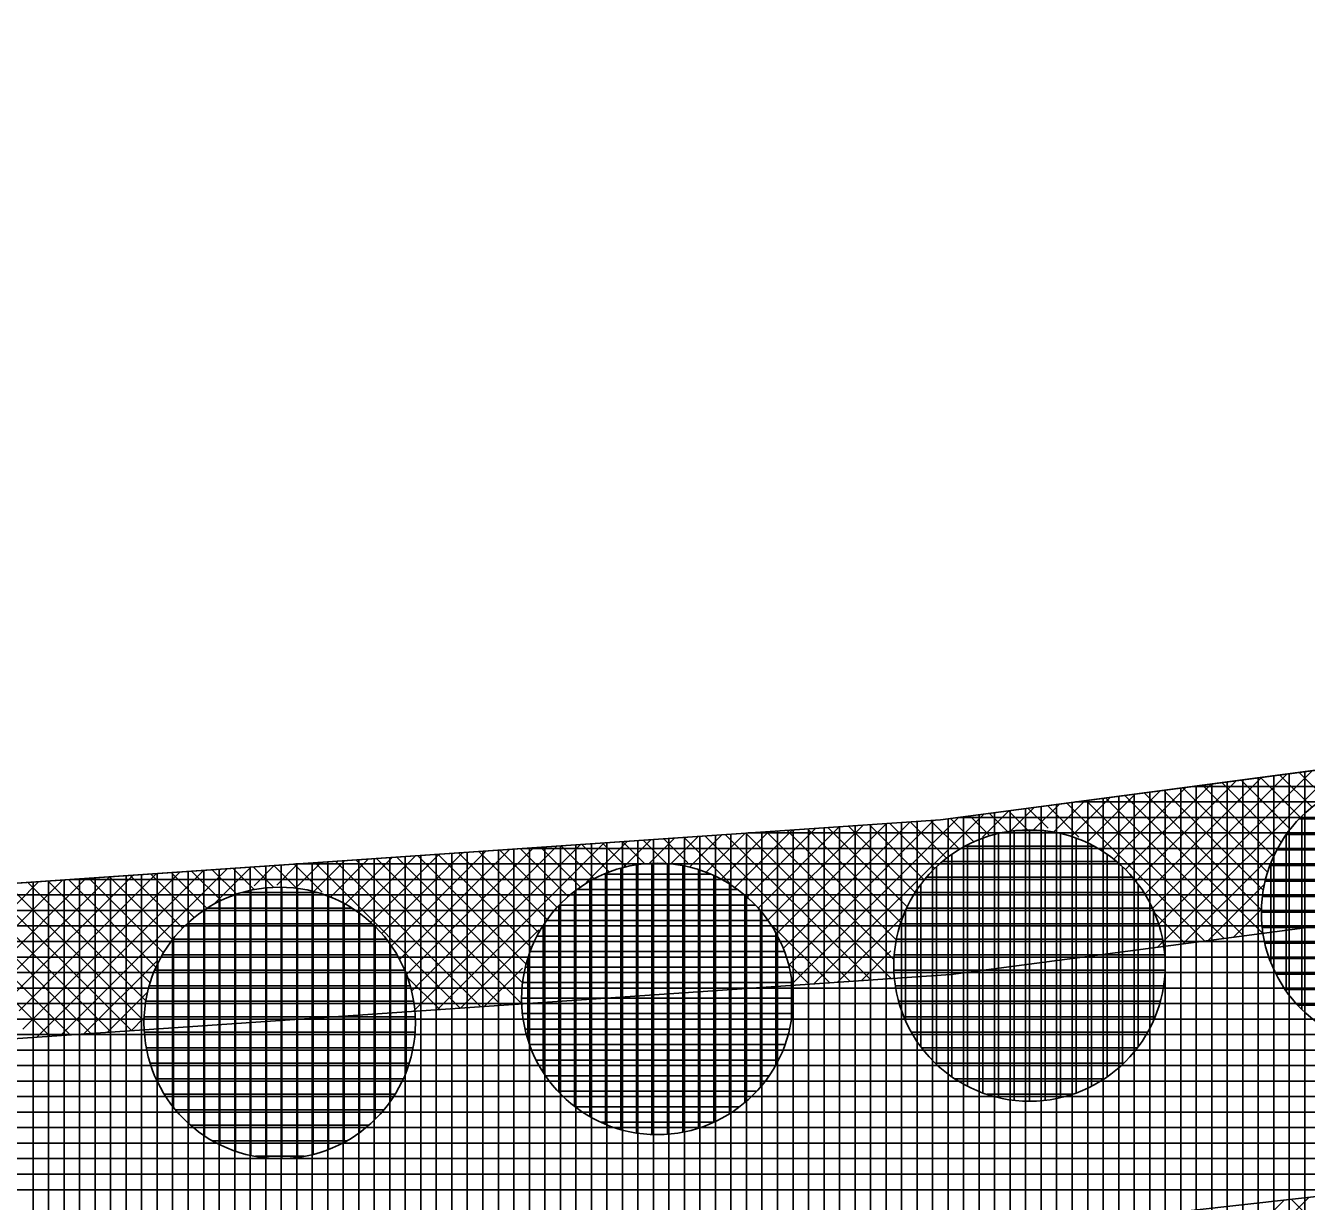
# Model space of a CAD drawing. Extents: x -565346 to -564154, y -1097386 to -1095620.
# Drawn here: x -565142.22 to -565125.7, y -1095851.29 to -1095836.13 of the extents above; entities that cross this region are included whole.
import ezdxf

# ---------------------------------------------------------------- set-up
doc = ezdxf.new("R2010")
doc.units = 0
for name, color, linetype in [('Vrstva 13', 7, 'Continuous'), ('Vrstva 41', 7, 'Continuous'), ('Vrstva 42', 7, 'Continuous'), ('Vrstva 43', 7, 'Continuous'), ('Vrstva 44', 7, 'Continuous')]:
    doc.layers.add(name, color=color, linetype=linetype)

msp = doc.modelspace()

# ---------------------------------------------------------------- linework, layer by layer
at = {"layer": 'Vrstva 13'}
for p, q in [((-565130.42, -1095846.37), (-565052.77, -1095836.13)), ((-565188.3, -1095850.34), (-565130.42, -1095846.37))]:
    msp.add_line(p, q, dxfattribs=at)
at = {"layer": 'Vrstva 41'}
for p, q in [((-565125.299, -1095845.695), (-565127.618, -1095848.014)), ((-565126.603, -1095845.867), (-565127.899, -1095847.163)), ((-565126.277, -1095845.824), (-565127.782, -1095847.329)), ((-565125.951, -1095845.781), (-565127.683, -1095847.513)), ((-565125.625, -1095845.738), (-565127.603, -1095847.716)), ((-565126.024, -1095846.659), (-565126.791, -1095845.891)), ((-565125.908, -1095846.491), (-565126.541, -1095845.858)), ((-565125.776, -1095846.341), (-565126.291, -1095845.826)), ((-565125.627, -1095846.207), (-565126.041, -1095845.793)), ((-565125.462, -1095846.089), (-565125.791, -1095845.76)), ((-565127.906, -1095846.038), (-565128.531, -1095846.664)), ((-565127.58, -1095845.995), (-565128.347, -1095846.763)), ((-565127.254, -1095845.953), (-565128.181, -1095846.88)), ((-565126.262, -1095847.835), (-565128.04, -1095846.056)), ((-565126.928, -1095845.91), (-565128.032, -1095847.013)), ((-565126.28, -1095847.534), (-565127.791, -1095846.023)), ((-565126.255, -1095847.276), (-565127.541, -1095845.99)), ((-565126.2, -1095847.048), (-565127.291, -1095845.957)), ((-565126.122, -1095846.843), (-565127.041, -1095845.924)), ((-565129.209, -1095846.21), (-565129.514, -1095846.516)), ((-565129.03, -1095846.48), (-565129.29, -1095846.221)), ((-565128.883, -1095846.167), (-565129.217, -1095846.501)), ((-565128.634, -1095846.594), (-565129.04, -1095846.188)), ((-565128.557, -1095846.124), (-565128.961, -1095846.528)), ((-565127.011, -1095847.934), (-565128.79, -1095846.155)), ((-565128.232, -1095846.081), (-565128.734, -1095846.584)), ((-565126.761, -1095847.901), (-565128.54, -1095846.122)), ((-565126.512, -1095847.868), (-565128.29, -1095846.089)), ((-565130.506, -1095846.376), (-565132.375, -1095848.245)), ((-565130.187, -1095846.339), (-565132.354, -1095848.507)), ((-565129.861, -1095846.296), (-565132.051, -1095848.486)), ((-565130.174, -1095846.751), (-565130.546, -1095846.379)), ((-565129.988, -1095846.654), (-565130.289, -1095846.353)), ((-565129.783, -1095846.577), (-565130.04, -1095846.32)), ((-565129.535, -1095846.253), (-565129.876, -1095846.594)), ((-565129.553, -1095846.523), (-565129.79, -1095846.287)), ((-565129.294, -1095846.5), (-565129.54, -1095846.254)), ((-565132.935, -1095846.543), (-565133.44, -1095847.047)), ((-565132.632, -1095846.522), (-565133.246, -1095847.136)), ((-565131.318, -1095848.436), (-565133.193, -1095846.56)), ((-565132.328, -1095846.501), (-565133.071, -1095847.243)), ((-565131.053, -1095848.418), (-565132.929, -1095846.542)), ((-565132.024, -1095846.48), (-565132.912, -1095847.368)), ((-565131.721, -1095846.459), (-565132.77, -1095847.508)), ((-565131.018, -1095848.17), (-565132.664, -1095846.524)), ((-565131.417, -1095846.438), (-565132.644, -1095847.665)), ((-565131.113, -1095846.418), (-565132.535, -1095847.839)), ((-565130.81, -1095846.397), (-565132.445, -1095848.032)), ((-565130.988, -1095847.917), (-565132.399, -1095846.506)), ((-565130.929, -1095847.693), (-565132.135, -1095846.488)), ((-565130.847, -1095847.492), (-565131.87, -1095846.469)), ((-565130.746, -1095847.31), (-565131.605, -1095846.451)), ((-565130.628, -1095847.146), (-565131.34, -1095846.433)), ((-565130.493, -1095846.998), (-565131.076, -1095846.415)), ((-565130.342, -1095846.866), (-565130.811, -1095846.397)), ((-565135.365, -1095846.709), (-565137.238, -1095848.582)), ((-565135.061, -1095846.688), (-565137.213, -1095848.84)), ((-565134.757, -1095846.668), (-565136.909, -1095848.82)), ((-565135.061, -1095847.238), (-565135.575, -1095846.724)), ((-565134.885, -1095847.131), (-565135.311, -1095846.705)), ((-565134.69, -1095847.043), (-565135.046, -1095846.687)), ((-565134.454, -1095846.647), (-565134.989, -1095847.181)), ((-565134.473, -1095846.977), (-565134.781, -1095846.669)), ((-565134.23, -1095846.937), (-565134.517, -1095846.651)), ((-565134.15, -1095846.626), (-565134.497, -1095846.973)), ((-565133.951, -1095846.934), (-565134.252, -1095846.633)), ((-565133.846, -1095846.605), (-565134.175, -1095846.933)), ((-565133.676, -1095846.926), (-565133.987, -1095846.615)), ((-565133.543, -1095846.584), (-565133.897, -1095846.939)), ((-565133.125, -1095847.195), (-565133.723, -1095846.597)), ((-565133.239, -1095846.563), (-565133.656, -1095846.98)), ((-565131.582, -1095848.454), (-565133.458, -1095846.578)), ((-565137.794, -1095846.876), (-565138.285, -1095847.367)), ((-565137.49, -1095846.855), (-565138.094, -1095847.458)), ((-565136.082, -1095848.763), (-565137.958, -1095846.887)), ((-565137.187, -1095846.834), (-565137.92, -1095847.568)), ((-565136.883, -1095846.813), (-565137.764, -1095847.694)), ((-565135.817, -1095848.745), (-565137.693, -1095846.869)), ((-565136.579, -1095846.792), (-565137.624, -1095847.837)), ((-565136.276, -1095846.772), (-565137.5, -1095847.996)), ((-565135.808, -1095848.471), (-565137.428, -1095846.851)), ((-565135.972, -1095846.751), (-565137.393, -1095848.172)), ((-565135.668, -1095846.73), (-565137.305, -1095848.366)), ((-565135.762, -1095848.234), (-565137.164, -1095846.833)), ((-565135.692, -1095848.022), (-565136.899, -1095846.814)), ((-565135.6, -1095847.83), (-565136.634, -1095846.796)), ((-565135.49, -1095847.657), (-565136.37, -1095846.778)), ((-565135.363, -1095847.501), (-565136.105, -1095846.76)), ((-565135.221, -1095847.361), (-565135.84, -1095846.742)), ((-565126.121, -1095846.799), (-565127.293, -1095847.971)), ((-565140.224, -1095847.042), (-565142.254, -1095849.072)), ((-565139.92, -1095847.022), (-565142.072, -1095849.174)), ((-565139.616, -1095847.001), (-565141.768, -1095849.153)), ((-565139.878, -1095847.512), (-565140.34, -1095847.05)), ((-565139.696, -1095847.412), (-565140.075, -1095847.032)), ((-565139.494, -1095847.33), (-565139.81, -1095847.014)), ((-565139.313, -1095846.98), (-565139.791, -1095847.459)), ((-565139.27, -1095847.271), (-565139.546, -1095846.996)), ((-565139.017, -1095847.242), (-565139.281, -1095846.978)), ((-565139.009, -1095846.959), (-565139.27, -1095847.22)), ((-565138.722, -1095847.254), (-565139.016, -1095846.96)), ((-565138.705, -1095846.938), (-565138.978, -1095847.212)), ((-565138.392, -1095847.302), (-565138.752, -1095846.941)), ((-565138.402, -1095846.917), (-565138.736, -1095847.252)), ((-565138.098, -1095846.897), (-565138.498, -1095847.297)), ((-565136.611, -1095848.799), (-565138.487, -1095846.923)), ((-565136.347, -1095848.781), (-565138.222, -1095846.905)), ((-565142.046, -1095847.167), (-565142.845, -1095847.967)), ((-565140.846, -1095849.09), (-565142.722, -1095847.214)), ((-565141.742, -1095847.147), (-565142.701, -1095848.106)), ((-565141.438, -1095847.126), (-565142.574, -1095848.262)), ((-565141.135, -1095847.105), (-565142.464, -1095848.434)), ((-565140.69, -1095848.963), (-565142.457, -1095847.196)), ((-565140.831, -1095847.084), (-565142.371, -1095848.625)), ((-565140.527, -1095847.063), (-565142.3, -1095848.836)), ((-565140.666, -1095848.704), (-565142.193, -1095847.177)), ((-565140.612, -1095848.475), (-565141.928, -1095847.159)), ((-565140.535, -1095848.27), (-565141.663, -1095847.141)), ((-565140.437, -1095848.084), (-565141.399, -1095847.123)), ((-565140.322, -1095847.917), (-565141.134, -1095847.105)), ((-565140.19, -1095847.766), (-565140.869, -1095847.087)), ((-565140.042, -1095847.631), (-565140.605, -1095847.069)), ((-565126.249, -1095847.211), (-565126.967, -1095847.928)), ((-565141.64, -1095849.144), (-565143.516, -1095847.268)), ((-565141.376, -1095849.126), (-565143.251, -1095847.25)), ((-565141.111, -1095849.108), (-565142.987, -1095847.232)), ((-565126.283, -1095847.527), (-565126.641, -1095847.885)), ((-565130.906, -1095847.624), (-565131.747, -1095848.465)), ((-565127.261, -1095847.967), (-565127.669, -1095847.559)), ((-565135.599, -1095847.791), (-565136.606, -1095848.799)), ((-565131.847, -1095848.472), (-565132.575, -1095847.745)), ((-565140.521, -1095848.189), (-565141.465, -1095849.132)), ((-565131.059, -1095848.061), (-565131.443, -1095848.445)), ((-565135.807, -1095848.283), (-565136.302, -1095848.778)), ((-565132.112, -1095848.49), (-565132.386, -1095848.216)), ((-565136.876, -1095848.817), (-565137.292, -1095848.402)), ((-565140.645, -1095848.595), (-565141.161, -1095849.111)), ((-565141.905, -1095849.162), (-565142.354, -1095848.714)), ((-565140.688, -1095848.922), (-565140.857, -1095849.09)), ((-565125.981, -1095851.273), (-565128.247, -1095853.539)), ((-565125.662, -1095851.238), (-565127.928, -1095853.503)), ((-565124.085, -1095853.074), (-565125.895, -1095851.264))]:
    msp.add_line(p, q, dxfattribs=at)
at = {"layer": 'Vrstva 42'}
for points in [[(-565167.333, -1095848.902), (-565167.196, -1095850.897), (-565130.283, -1095848.365), (-565067.38, -1095840.074), (-565067.641, -1095838.091), (-565130.42, -1095846.37)], [(-565167.118, -1095855.874), (-565166.896, -1095857.862), (-565066.434, -1095846.625), (-565066.656, -1095844.637)]]:
    msp.add_lwpolyline(points, close=True, dxfattribs=at)
at = {"layer": 'Vrstva 43'}
for p, q in [((-565126.72, -1095845.882), (-565126.72, -1095859.534)), ((-565126.52, -1095845.856), (-565126.52, -1095859.511)), ((-565126.32, -1095845.829), (-565126.32, -1095859.489)), ((-565126.12, -1095845.803), (-565126.12, -1095859.467)), ((-565125.92, -1095845.777), (-565125.92, -1095859.444)), ((-565125.72, -1095845.75), (-565125.72, -1095859.422)), ((-565127.92, -1095846.04), (-565127.92, -1095859.668)), ((-565127.72, -1095846.014), (-565127.72, -1095859.646)), ((-565127.52, -1095845.988), (-565127.52, -1095859.623)), ((-565127.32, -1095845.961), (-565127.32, -1095859.601)), ((-565052.815, -1095845.94), (-565127.159, -1095845.94)), ((-565127.12, -1095845.935), (-565127.12, -1095859.578)), ((-565126.92, -1095845.908), (-565126.92, -1095859.556)), ((-565129.32, -1095846.225), (-565129.32, -1095859.825)), ((-565129.12, -1095846.199), (-565129.12, -1095859.802)), ((-565128.92, -1095846.172), (-565128.92, -1095859.78)), ((-565128.72, -1095846.146), (-565128.72, -1095859.757)), ((-565052.816, -1095846.14), (-565128.676, -1095846.14)), ((-565128.52, -1095846.119), (-565128.52, -1095859.735)), ((-565128.32, -1095846.093), (-565128.32, -1095859.713)), ((-565128.12, -1095846.067), (-565128.12, -1095859.69)), ((-565130.72, -1095846.391), (-565130.72, -1095859.981)), ((-565130.52, -1095846.377), (-565130.52, -1095859.959)), ((-565130.32, -1095846.357), (-565130.32, -1095859.936)), ((-565052.817, -1095846.34), (-565130.193, -1095846.34)), ((-565130.12, -1095846.33), (-565130.12, -1095859.914)), ((-565129.92, -1095846.304), (-565129.92, -1095859.892)), ((-565129.72, -1095846.278), (-565129.72, -1095859.869)), ((-565129.52, -1095846.251), (-565129.52, -1095859.847)), ((-565133.12, -1095846.555), (-565133.12, -1095860.25)), ((-565132.92, -1095846.541), (-565132.92, -1095860.227)), ((-565052.818, -1095846.54), (-565132.899, -1095846.54)), ((-565132.72, -1095846.528), (-565132.72, -1095860.205)), ((-565132.52, -1095846.514), (-565132.52, -1095860.182)), ((-565132.32, -1095846.5), (-565132.32, -1095860.16)), ((-565132.12, -1095846.487), (-565132.12, -1095860.138)), ((-565131.92, -1095846.473), (-565131.92, -1095860.115)), ((-565131.72, -1095846.459), (-565131.72, -1095860.093)), ((-565131.52, -1095846.445), (-565131.52, -1095860.071)), ((-565131.32, -1095846.432), (-565131.32, -1095860.048)), ((-565131.12, -1095846.418), (-565131.12, -1095860.026)), ((-565130.92, -1095846.404), (-565130.92, -1095860.004)), ((-565135.52, -1095846.72), (-565135.52, -1095860.518)), ((-565135.32, -1095846.706), (-565135.32, -1095860.496)), ((-565135.12, -1095846.692), (-565135.12, -1095860.473)), ((-565134.92, -1095846.679), (-565134.92, -1095860.451)), ((-565134.72, -1095846.665), (-565134.72, -1095860.429)), ((-565134.52, -1095846.651), (-565134.52, -1095860.406)), ((-565134.32, -1095846.638), (-565134.32, -1095860.384)), ((-565134.12, -1095846.624), (-565134.12, -1095860.361)), ((-565133.92, -1095846.61), (-565133.92, -1095860.339)), ((-565133.72, -1095846.596), (-565133.72, -1095860.317)), ((-565133.52, -1095846.583), (-565133.52, -1095860.294)), ((-565133.32, -1095846.569), (-565133.32, -1095860.272)), ((-565137.92, -1095846.884), (-565137.92, -1095860.786)), ((-565137.72, -1095846.871), (-565137.72, -1095860.764)), ((-565137.52, -1095846.857), (-565137.52, -1095860.742)), ((-565137.32, -1095846.843), (-565137.32, -1095860.719)), ((-565137.12, -1095846.83), (-565137.12, -1095860.697)), ((-565136.92, -1095846.816), (-565136.92, -1095860.675)), ((-565136.72, -1095846.802), (-565136.72, -1095860.652)), ((-565136.52, -1095846.788), (-565136.52, -1095860.63)), ((-565136.32, -1095846.775), (-565136.32, -1095860.608)), ((-565136.12, -1095846.761), (-565136.12, -1095860.585)), ((-565135.92, -1095846.747), (-565135.92, -1095860.563)), ((-565052.819, -1095846.74), (-565135.814, -1095846.74)), ((-565135.72, -1095846.734), (-565135.72, -1095860.54)), ((-565140.32, -1095847.049), (-565140.32, -1095861.055)), ((-565140.12, -1095847.035), (-565140.12, -1095861.033)), ((-565139.92, -1095847.022), (-565139.92, -1095861.01)), ((-565139.72, -1095847.008), (-565139.72, -1095860.988)), ((-565139.52, -1095846.994), (-565139.52, -1095860.965)), ((-565139.32, -1095846.98), (-565139.32, -1095860.943)), ((-565139.12, -1095846.967), (-565139.12, -1095860.921)), ((-565138.92, -1095846.953), (-565138.92, -1095860.898)), ((-565052.82, -1095846.94), (-565138.73, -1095846.94)), ((-565138.72, -1095846.939), (-565138.72, -1095860.876)), ((-565138.52, -1095846.926), (-565138.52, -1095860.854)), ((-565138.32, -1095846.912), (-565138.32, -1095860.831)), ((-565138.12, -1095846.898), (-565138.12, -1095860.809)), ((-565142.12, -1095847.173), (-565142.12, -1095861.256)), ((-565141.92, -1095847.159), (-565141.92, -1095861.234)), ((-565141.72, -1095847.145), (-565141.72, -1095861.212)), ((-565052.821, -1095847.14), (-565141.646, -1095847.14)), ((-565141.52, -1095847.131), (-565141.52, -1095861.189)), ((-565141.32, -1095847.118), (-565141.32, -1095861.167)), ((-565141.12, -1095847.104), (-565141.12, -1095861.144)), ((-565140.92, -1095847.09), (-565140.92, -1095861.122)), ((-565140.72, -1095847.076), (-565140.72, -1095861.1)), ((-565140.52, -1095847.063), (-565140.52, -1095861.077)), ((-565052.822, -1095847.34), (-565144.562, -1095847.34)), ((-565052.823, -1095847.54), (-565147.478, -1095847.54)), ((-565052.824, -1095847.74), (-565150.394, -1095847.74)), ((-565052.825, -1095847.94), (-565153.31, -1095847.94)), ((-565052.826, -1095848.14), (-565156.225, -1095848.14)), ((-565052.826, -1095848.34), (-565159.141, -1095848.34)), ((-565052.827, -1095848.54), (-565162.057, -1095848.54)), ((-565052.828, -1095848.74), (-565164.973, -1095848.74)), ((-565052.829, -1095848.94), (-565167.889, -1095848.94)), ((-565052.83, -1095849.14), (-565170.805, -1095849.14)), ((-565052.831, -1095849.34), (-565173.721, -1095849.34)), ((-565052.832, -1095849.54), (-565176.637, -1095849.54)), ((-565052.833, -1095849.74), (-565179.552, -1095849.74)), ((-565052.834, -1095849.94), (-565182.468, -1095849.94)), ((-565052.835, -1095850.14), (-565185.384, -1095850.14)), ((-565052.836, -1095850.34), (-565188.3, -1095850.34)), ((-565052.837, -1095850.54), (-565189.769, -1095850.54)), ((-565052.838, -1095850.74), (-565191.238, -1095850.74)), ((-565052.838, -1095850.94), (-565192.707, -1095850.94)), ((-565052.839, -1095851.14), (-565194.176, -1095851.14))]:
    msp.add_line(p, q, dxfattribs=at)
msp.add_lwpolyline([(-565311.82, -1095858.04), (-565322.62, -1095856.13), (-565322.28, -1095873.28), (-565318.28, -1095873.19), (-565230.93, -1095871.19), (-565052.84, -1095851.27), (-565052.77, -1095836.13), (-565130.42, -1095846.37), (-565188.3, -1095850.34), (-565231.27, -1095856.19)], close=True, dxfattribs=at)
at = {"layer": 'Vrstva 44'}
for p, q in [((-565125.792, -1095846.36), (-565123.268, -1095846.36)), ((-565125.76, -1095846.328), (-565125.76, -1095848.813)), ((-565129.67, -1095846.548), (-565129.67, -1095849.953)), ((-565129.47, -1095846.513), (-565129.47, -1095849.988)), ((-565129.445, -1095846.51), (-565129.087, -1095846.51)), ((-565129.27, -1095846.501), (-565129.27, -1095849.998)), ((-565129.07, -1095846.512), (-565129.07, -1095849.987)), ((-565128.87, -1095846.548), (-565128.87, -1095849.952)), ((-565125.958, -1095846.56), (-565123.102, -1095846.56)), ((-565130.098, -1095846.71), (-565128.439, -1095846.71)), ((-565130.07, -1095846.694), (-565130.07, -1095849.806)), ((-565129.87, -1095846.607), (-565129.87, -1095849.892)), ((-565128.67, -1095846.608), (-565128.67, -1095849.894)), ((-565128.47, -1095846.695), (-565128.47, -1095849.805)), ((-565125.96, -1095846.563), (-565125.96, -1095848.579)), ((-565130.27, -1095846.816), (-565130.27, -1095849.684)), ((-565128.27, -1095846.816), (-565128.27, -1095849.684)), ((-565126.079, -1095846.76), (-565122.98, -1095846.76)), ((-565134.54, -1095846.994), (-565134.54, -1095850.365)), ((-565134.34, -1095846.952), (-565134.34, -1095850.407)), ((-565134.14, -1095846.933), (-565134.14, -1095850.428)), ((-565133.94, -1095846.937), (-565133.94, -1095850.425)), ((-565133.74, -1095846.963), (-565133.74, -1095850.397)), ((-565133.54, -1095847.013), (-565133.54, -1095850.346)), ((-565130.47, -1095846.977), (-565130.47, -1095849.523)), ((-565130.393, -1095846.91), (-565128.146, -1095846.91)), ((-565128.07, -1095846.978), (-565128.07, -1095849.522)), ((-565126.169, -1095846.96), (-565122.892, -1095846.96)), ((-565126.16, -1095846.938), (-565126.16, -1095848.201)), ((-565134.94, -1095847.164), (-565134.94, -1095850.196)), ((-565134.751, -1095847.07), (-565133.385, -1095847.07)), ((-565134.74, -1095847.065), (-565134.74, -1095850.296)), ((-565133.34, -1095847.092), (-565133.34, -1095850.269)), ((-565133.14, -1095847.199), (-565133.14, -1095850.161)), ((-565130.67, -1095847.202), (-565130.67, -1095849.297)), ((-565130.596, -1095847.11), (-565127.944, -1095847.11)), ((-565127.87, -1095847.203), (-565127.87, -1095849.3)), ((-565126.231, -1095847.16), (-565122.83, -1095847.16)), ((-565139.51, -1095847.337), (-565139.51, -1095850.642)), ((-565139.427, -1095847.31), (-565138.455, -1095847.31)), ((-565139.31, -1095847.281), (-565139.31, -1095850.7)), ((-565139.11, -1095847.249), (-565139.11, -1095850.73)), ((-565138.91, -1095847.241), (-565138.91, -1095850.738)), ((-565138.71, -1095847.257), (-565138.71, -1095850.723)), ((-565138.51, -1095847.296), (-565138.51, -1095850.686)), ((-565138.31, -1095847.359), (-565138.31, -1095850.622)), ((-565135.14, -1095847.295), (-565135.14, -1095850.064)), ((-565135.104, -1095847.27), (-565133.037, -1095847.27)), ((-565132.94, -1095847.345), (-565132.94, -1095850.014)), ((-565130.744, -1095847.31), (-565127.796, -1095847.31)), ((-565126.266, -1095847.36), (-565122.793, -1095847.36)), ((-565139.91, -1095847.535), (-565139.91, -1095850.445)), ((-565139.873, -1095847.51), (-565138.009, -1095847.51)), ((-565139.71, -1095847.419), (-565139.71, -1095850.56)), ((-565138.11, -1095847.45), (-565138.11, -1095850.528)), ((-565135.34, -1095847.479), (-565135.34, -1095849.881)), ((-565135.332, -1095847.47), (-565132.808, -1095847.47)), ((-565132.74, -1095847.544), (-565132.74, -1095849.815)), ((-565130.87, -1095847.545), (-565130.87, -1095848.958)), ((-565130.856, -1095847.51), (-565127.686, -1095847.51)), ((-565127.67, -1095847.542), (-565127.67, -1095848.954)), ((-565140.133, -1095847.71), (-565137.749, -1095847.71)), ((-565140.11, -1095847.69), (-565140.11, -1095850.289)), ((-565137.91, -1095847.578), (-565137.91, -1095850.404)), ((-565135.498, -1095847.67), (-565132.642, -1095847.67)), ((-565130.933, -1095847.71), (-565127.605, -1095847.71)), ((-565126.278, -1095847.56), (-565122.781, -1095847.56)), ((-565137.71, -1095847.745), (-565137.71, -1095850.232)), ((-565135.619, -1095847.87), (-565132.52, -1095847.87)), ((-565135.54, -1095847.734), (-565135.54, -1095849.626)), ((-565132.54, -1095847.831), (-565132.54, -1095849.525)), ((-565126.268, -1095847.76), (-565122.792, -1095847.76)), ((-565140.315, -1095847.91), (-565137.565, -1095847.91)), ((-565140.31, -1095847.904), (-565140.31, -1095850.076)), ((-565137.51, -1095847.983), (-565137.51, -1095849.996)), ((-565130.985, -1095847.91), (-565127.555, -1095847.91)), ((-565126.235, -1095847.96), (-565122.826, -1095847.96)), ((-565140.452, -1095848.11), (-565137.429, -1095848.11)), ((-565135.74, -1095848.164), (-565135.74, -1095849.198)), ((-565135.709, -1095848.07), (-565132.432, -1095848.07)), ((-565131.013, -1095848.11), (-565127.528, -1095848.11)), ((-565126.176, -1095848.16), (-565122.883, -1095848.16)), ((-565140.55, -1095848.31), (-565137.328, -1095848.31)), ((-565140.51, -1095848.22), (-565140.51, -1095849.759)), ((-565137.31, -1095848.358), (-565137.31, -1095849.624)), ((-565135.771, -1095848.27), (-565132.37, -1095848.27)), ((-565131.018, -1095848.31), (-565127.523, -1095848.31)), ((-565126.089, -1095848.36), (-565122.97, -1095848.36)), ((-565140.621, -1095848.51), (-565137.259, -1095848.51)), ((-565135.806, -1095848.47), (-565132.333, -1095848.47)), ((-565132.34, -1095848.426), (-565132.34, -1095848.936)), ((-565131, -1095848.51), (-565127.541, -1095848.51)), ((-565135.818, -1095848.67), (-565132.321, -1095848.67)), ((-565125.972, -1095848.56), (-565123.089, -1095848.56)), ((-565140.667, -1095848.71), (-565137.214, -1095848.71)), ((-565135.808, -1095848.87), (-565132.332, -1095848.87)), ((-565130.957, -1095848.71), (-565127.582, -1095848.71)), ((-565125.81, -1095848.76), (-565123.248, -1095848.76)), ((-565140.687, -1095848.91), (-565137.193, -1095848.91)), ((-565130.889, -1095848.91), (-565127.651, -1095848.91)), ((-565140.684, -1095849.11), (-565137.194, -1095849.11)), ((-565135.775, -1095849.07), (-565132.366, -1095849.07)), ((-565130.794, -1095849.11), (-565127.748, -1095849.11)), ((-565140.658, -1095849.31), (-565137.221, -1095849.31)), ((-565135.716, -1095849.27), (-565132.423, -1095849.27)), ((-565130.66, -1095849.31), (-565127.878, -1095849.31)), ((-565140.609, -1095849.51), (-565137.271, -1095849.51)), ((-565135.629, -1095849.47), (-565132.51, -1095849.47)), ((-565130.484, -1095849.51), (-565128.058, -1095849.51)), ((-565135.512, -1095849.67), (-565132.629, -1095849.67)), ((-565140.535, -1095849.71), (-565137.347, -1095849.71)), ((-565130.234, -1095849.71), (-565128.309, -1095849.71)), ((-565140.426, -1095849.91), (-565137.452, -1095849.91)), ((-565135.35, -1095849.87), (-565132.788, -1095849.87)), ((-565129.818, -1095849.91), (-565128.722, -1095849.91)), ((-565140.283, -1095850.11), (-565137.598, -1095850.11)), ((-565135.131, -1095850.07), (-565133.008, -1095850.07)), ((-565140.086, -1095850.31), (-565137.793, -1095850.31)), ((-565134.796, -1095850.27), (-565133.342, -1095850.27)), ((-565139.803, -1095850.51), (-565138.076, -1095850.51)), ((-565139.252, -1095850.71), (-565138.624, -1095850.71))]:
    msp.add_line(p, q, dxfattribs=at)
for centre in [(-565124.53, -1095847.57), (-565129.27, -1095848.25), (-565134.07, -1095848.68), (-565138.94, -1095848.99)]:
    msp.add_circle(centre, 1.75, dxfattribs=at)

doc.saveas('drawing.dxf')
